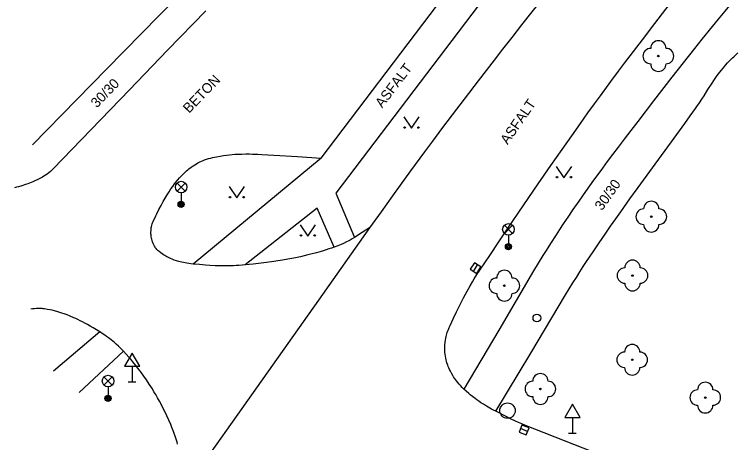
# Model space of a CAD drawing. Extents: x -538441 to -536770, y -1181008 to -1179809.
# Drawn here: x -538331.93 to -538284.91, y -1180752.9 to -1180725.04 of the extents above; entities that cross this region are included whole.
import ezdxf

# ---------------------------------------------------------------- set-up
doc = ezdxf.new("R2010")
doc.units = 0
for name, color, linetype in [('Vrstva 10', 7, 'Continuous'), ('Vrstva 11', 7, 'Continuous'), ('Vrstva 22', 7, 'Continuous'), ('Vrstva 27', 7, 'Continuous'), ('Vrstva 28', 7, 'Continuous'), ('Vrstva 33', 7, 'Continuous'), ('Vrstva 34', 7, 'Continuous'), ('Vrstva 36', 7, 'Continuous'), ('Vrstva 40', 7, 'Continuous')]:
    doc.layers.add(name, color=color, linetype=linetype)

msp = doc.modelspace()

# ---------------------------------------------------------------- linework, layer by layer
at = {"layer": 'Vrstva 10'}
for p, q in [((-538292.262, -1180728.218), (-538291.684, -1180727.453)), ((-538303.467, -1180731.581), (-538304.15, -1180732.491)), ((-538298.8, -1180737.424), (-538297.867, -1180736.06)), ((-538308.84, -1180738.93), (-538312.161, -1180743.627)), ((-538312.161, -1180743.627), (-538317.14, -1180750.674)), ((-538317.14, -1180750.674), (-538322.12, -1180757.72)), ((-538292.801, -1180754.098), (-538298.69, -1180751.78))]:
    msp.add_line(p, q, dxfattribs=at)
for points in [[(-538291.684, -1180727.453), (-538291.1, -1180726.69), (-538290.282, -1180725.629), (-538289.564, -1180724.704), (-538288.933, -1180723.898), (-538288.376, -1180723.197)], [(-538297.55, -1180723.942), (-538298.278, -1180724.862), (-538298.959, -1180725.726), (-538299.595, -1180726.538), (-538300.189, -1180727.301), (-538300.744, -1180728.017), (-538301.781, -1180729.363), (-538302.682, -1180730.544), (-538303.467, -1180731.581)], [(-538297.867, -1180736.06), (-538297.047, -1180734.871), (-538296.325, -1180733.835), (-538295.689, -1180732.931), (-538295.129, -1180732.142), (-538294.637, -1180731.454), (-538294.204, -1180730.854), (-538293.823, -1180730.329), (-538293.152, -1180729.414), (-538292.645, -1180728.73), (-538292.262, -1180728.218)], [(-538304.15, -1180732.491), (-538304.745, -1180733.289), (-538305.264, -1180733.989), (-538306.167, -1180735.217), (-538306.841, -1180736.141), (-538307.344, -1180736.836), (-538308.094, -1180737.881), (-538308.84, -1180738.93)], [(-538303.381, -1180744.804), (-538303.187, -1180744.4), (-538303.015, -1180744.049), (-538302.862, -1180743.744), (-538302.726, -1180743.479), (-538302.604, -1180743.249), (-538302.496, -1180743.049), (-538302.301, -1180742.701), (-538302.15, -1180742.443), (-538302.035, -1180742.25), (-538301.856, -1180741.964), (-538301.67, -1180741.68), (-538301.028, -1180740.723), (-538300.426, -1180739.827), (-538299.861, -1180738.989), (-538298.8, -1180737.424)], [(-538298.69, -1180751.78), (-538298.938, -1180751.678), (-538299.153, -1180751.585), (-538299.34, -1180751.5), (-538299.664, -1180751.346), (-538299.906, -1180751.226), (-538300.63, -1180750.86), (-538300.77, -1180750.788), (-538300.9, -1180750.719), (-538301.02, -1180750.653), (-538301.241, -1180750.525), (-538301.431, -1180750.408), (-538301.594, -1180750.302), (-538301.736, -1180750.205), (-538301.858, -1180750.118), (-538301.965, -1180750.039), (-538302.15, -1180749.896), (-538302.288, -1180749.784), (-538302.392, -1180749.697), (-538302.546, -1180749.562), (-538302.7, -1180749.42), (-538302.818, -1180749.305), (-538302.924, -1180749.194), (-538303.02, -1180749.087), (-538303.106, -1180748.985), (-538303.183, -1180748.887), (-538303.252, -1180748.794), (-538303.314, -1180748.705), (-538303.37, -1180748.621), (-538303.42, -1180748.542), (-538303.509, -1180748.39), (-538303.58, -1180748.256), (-538303.638, -1180748.136), (-538303.685, -1180748.031), (-538303.723, -1180747.937), (-538303.754, -1180747.855), (-538303.803, -1180747.711), (-538303.835, -1180747.601), (-538303.857, -1180747.519), (-538303.886, -1180747.395), (-538303.91, -1180747.27), (-538303.928, -1180747.148), (-538303.94, -1180747.032), (-538303.946, -1180746.922), (-538303.949, -1180746.818), (-538303.948, -1180746.72), (-538303.944, -1180746.627), (-538303.939, -1180746.54), (-538303.922, -1180746.377), (-538303.901, -1180746.234), (-538303.877, -1180746.11), (-538303.854, -1180746.001), (-538303.83, -1180745.907), (-538303.783, -1180745.743), (-538303.743, -1180745.622), (-538303.71, -1180745.532), (-538303.658, -1180745.4), (-538303.6, -1180745.27), (-538303.381, -1180744.804)]]:
    msp.add_lwpolyline(points, dxfattribs=at)
at = {"layer": 'Vrstva 11'}
for p, q in [((-538295.37, -1180716.02), (-538311.03, -1180736.67)), ((-538321.15, -1180723.7), (-538325.95, -1180728.61)), ((-538311.98, -1180734.39), (-538304.41, -1180724.415)), ((-538287.224, -1180726.644), (-538287.717, -1180727.262)), ((-538325.95, -1180728.61), (-538330.75, -1180733.52)), ((-538311.98, -1180734.39), (-538320.31, -1180741.28)), ((-538313.518, -1180734.292), (-538311.98, -1180734.39)), ((-538311.03, -1180736.67), (-538309.81, -1180739.55)), ((-538312.25, -1180737.65), (-538316.92, -1180741.34)), ((-538311.14, -1180740.18), (-538312.25, -1180737.65)), ((-538326.38, -1180745.7), (-538329.39, -1180748.26)), ((-538324.84, -1180746.95), (-538327.71, -1180749.63))]:
    msp.add_line(p, q, dxfattribs=at)
for points in [[(-538281.041, -1180719.519), (-538281.599, -1180720.124), (-538282.431, -1180721.035), (-538283.26, -1180721.95), (-538283.648, -1180722.384), (-538284.009, -1180722.793), (-538284.345, -1180723.178), (-538284.658, -1180723.541), (-538285.24, -1180724.226), (-538285.744, -1180724.828), (-538286.182, -1180725.359), (-538286.563, -1180725.825), (-538287.224, -1180726.644)], [(-538319.49, -1180724.8), (-538321.972, -1180727.372)], [(-538321.972, -1180727.372), (-538324.455, -1180729.945), (-538326.938, -1180732.518)], [(-538287.717, -1180727.262), (-538288.451, -1180728.194), (-538289.18, -1180729.13), (-538290.368, -1180730.662), (-538291.405, -1180732.005), (-538291.857, -1180732.594), (-538292.278, -1180733.147), (-538292.671, -1180733.667), (-538293.038, -1180734.156), (-538293.38, -1180734.616), (-538293.699, -1180735.047)], [(-538290.439, -1180735.025), (-538289.032, -1180733.098), (-538288.333, -1180732.131), (-538287.986, -1180731.646), (-538287.64, -1180731.16), (-538287.55, -1180731.031), (-538287.382, -1180730.783), (-538287.229, -1180730.55), (-538287.091, -1180730.334), (-538286.835, -1180729.93), (-538286.61, -1180729.58), (-538286.407, -1180729.276), (-538286.315, -1180729.144), (-538286.228, -1180729.021), (-538286.143, -1180728.905), (-538286.062, -1180728.797), (-538285.985, -1180728.696), (-538285.833, -1180728.508), (-538285.694, -1180728.344), (-538285.567, -1180728.201), (-538285.451, -1180728.077), (-538285.345, -1180727.968), (-538285.25, -1180727.874), (-538285.164, -1180727.791), (-538285.008, -1180727.647), (-538284.886, -1180727.54)], [(-538326.938, -1180732.518), (-538329.42, -1180735.09), (-538329.476, -1180735.146), (-538329.588, -1180735.25), (-538329.697, -1180735.343), (-538329.804, -1180735.425), (-538329.907, -1180735.498), (-538330.007, -1180735.564), (-538330.102, -1180735.623), (-538330.193, -1180735.675), (-538330.279, -1180735.723), (-538330.445, -1180735.807), (-538330.593, -1180735.876), (-538330.724, -1180735.932), (-538330.84, -1180735.979), (-538331.046, -1180736.056), (-538331.201, -1180736.109), (-538331.436, -1180736.183), (-538331.67, -1180736.25), (-538331.801, -1180736.284), (-538331.926, -1180736.313)], [(-538321.75, -1180736.395), (-538321.631, -1180736.226), (-538321.516, -1180736.072), (-538321.404, -1180735.93), (-538321.297, -1180735.8), (-538321.194, -1180735.682), (-538321.095, -1180735.574), (-538321, -1180735.475), (-538320.909, -1180735.385), (-538320.822, -1180735.303), (-538320.739, -1180735.228), (-538320.659, -1180735.16), (-538320.584, -1180735.098), (-538320.439, -1180734.986), (-538320.309, -1180734.894), (-538320.192, -1180734.818), (-538320.088, -1180734.756), (-538319.995, -1180734.703), (-538319.912, -1180734.66), (-538319.765, -1180734.589), (-538319.652, -1180734.541), (-538319.566, -1180734.507), (-538319.434, -1180734.461), (-538319.3, -1180734.42), (-538319.167, -1180734.384), (-538319.039, -1180734.352), (-538318.915, -1180734.323), (-538318.794, -1180734.297), (-538318.56, -1180734.253), (-538318.341, -1180734.219), (-538318.136, -1180734.192), (-538317.944, -1180734.171), (-538317.763, -1180734.155), (-538317.594, -1180734.143), (-538317.435, -1180734.134), (-538317.138, -1180734.124), (-538316.878, -1180734.121), (-538316.65, -1180734.122), (-538316.451, -1180734.126), (-538316.102, -1180734.137), (-538315.841, -1180734.149), (-538315.449, -1180734.171), (-538315.057, -1180734.195), (-538313.518, -1180734.292)], [(-538295.616, -1180742.514), (-538295.387, -1180742.147), (-538295.162, -1180741.792), (-538294.942, -1180741.45), (-538294.727, -1180741.12), (-538294.307, -1180740.484), (-538293.907, -1180739.891), (-538293.528, -1180739.338), (-538293.169, -1180738.821), (-538292.83, -1180738.339), (-538292.511, -1180737.887), (-538291.907, -1180737.044), (-538291.375, -1180736.309), (-538290.439, -1180735.025)], [(-538293.699, -1180735.047), (-538293.997, -1180735.454), (-538294.274, -1180735.835)], [(-538294.274, -1180735.835), (-538294.789, -1180736.554), (-538295.234, -1180737.186), (-538295.619, -1180737.743), (-538295.952, -1180738.232), (-538296.241, -1180738.662), (-538296.491, -1180739.04), (-538296.708, -1180739.371), (-538297.083, -1180739.955), (-538297.36, -1180740.395), (-538297.566, -1180740.727), (-538297.87, -1180741.227), (-538298.17, -1180741.73)], [(-538318.158, -1180741.404), (-538318.427, -1180741.402), (-538318.662, -1180741.396), (-538318.869, -1180741.389), (-538319.229, -1180741.37), (-538319.5, -1180741.351), (-538319.905, -1180741.318), (-538320.31, -1180741.28), (-538320.456, -1180741.264), (-538320.592, -1180741.247), (-538320.719, -1180741.228), (-538320.837, -1180741.209), (-538320.946, -1180741.188), (-538321.049, -1180741.166), (-538321.144, -1180741.144), (-538321.233, -1180741.121), (-538321.399, -1180741.072), (-538321.543, -1180741.023), (-538321.667, -1180740.975), (-538321.776, -1180740.928), (-538321.871, -1180740.884), (-538321.953, -1180740.842), (-538322.025, -1180740.804), (-538322.15, -1180740.731), (-538322.243, -1180740.672), (-538322.313, -1180740.625), (-538322.417, -1180740.55), (-538322.52, -1180740.47), (-538322.575, -1180740.423), (-538322.626, -1180740.374), (-538322.672, -1180740.326), (-538322.714, -1180740.276), (-538322.752, -1180740.227), (-538322.787, -1180740.178), (-538322.818, -1180740.129), (-538322.846, -1180740.081), (-538322.872, -1180740.033), (-538322.916, -1180739.937), (-538322.952, -1180739.845), (-538322.98, -1180739.757), (-538323.002, -1180739.673), (-538323.019, -1180739.593), (-538323.031, -1180739.518), (-538323.04, -1180739.447), (-538323.046, -1180739.38), (-538323.049, -1180739.317), (-538323.05, -1180739.2), (-538323.046, -1180739.098), (-538323.037, -1180739.009), (-538323.027, -1180738.933), (-538323.016, -1180738.867), (-538322.991, -1180738.754), (-538322.968, -1180738.671), (-538322.949, -1180738.611), (-538322.916, -1180738.524), (-538322.88, -1180738.44), (-538322.81, -1180738.292), (-538322.741, -1180738.148), (-538322.671, -1180738.006), (-538322.532, -1180737.728), (-538322.395, -1180737.466), (-538322.26, -1180737.219), (-538322.128, -1180736.989), (-538321.998, -1180736.775), (-538321.872, -1180736.577), (-538321.75, -1180736.395)], [(-538308.84, -1180738.93), (-538309.325, -1180739.24), (-538309.81, -1180739.55), (-538309.966, -1180739.646), (-538310.106, -1180739.725), (-538310.229, -1180739.79), (-538310.339, -1180739.845), (-538310.534, -1180739.937), (-538310.682, -1180740.001), (-538310.909, -1180740.093), (-538311.14, -1180740.18), (-538311.317, -1180740.243), (-538311.489, -1180740.302), (-538311.656, -1180740.357), (-538311.981, -1180740.458), (-538312.285, -1180740.545), (-538312.572, -1180740.622), (-538312.841, -1180740.69), (-538313.093, -1180740.75), (-538313.331, -1180740.803), (-538313.553, -1180740.85), (-538313.762, -1180740.891), (-538314.155, -1180740.965), (-538314.499, -1180741.023), (-538314.801, -1180741.071), (-538315.065, -1180741.111), (-538315.528, -1180741.175), (-538315.876, -1180741.219), (-538316.398, -1180741.282), (-538316.92, -1180741.34), (-538317.13, -1180741.361), (-538317.328, -1180741.376), (-538317.513, -1180741.387), (-538317.688, -1180741.395), (-538317.851, -1180741.4), (-538318.158, -1180741.404)], [(-538298.17, -1180741.73), (-538300.435, -1180745.575), (-538302.7, -1180749.42)], [(-538300.63, -1180750.86), (-538298.36, -1180747.075), (-538296.09, -1180743.29), (-538295.851, -1180742.895), (-538295.616, -1180742.514)], [(-538323.513, -1180748.574), (-538323.663, -1180748.365), (-538323.798, -1180748.185), (-538323.919, -1180748.028), (-538324.027, -1180747.891), (-538324.22, -1180747.654), (-538324.369, -1180747.477), (-538324.483, -1180747.345), (-538324.659, -1180747.147), (-538324.84, -1180746.95), (-538324.928, -1180746.857), (-538325.01, -1180746.773), (-538325.167, -1180746.622), (-538325.306, -1180746.495), (-538325.43, -1180746.388), (-538325.54, -1180746.297), (-538325.638, -1180746.219), (-538325.814, -1180746.086), (-538325.949, -1180745.988), (-538326.054, -1180745.915), (-538326.214, -1180745.807), (-538326.38, -1180745.7), (-538326.598, -1180745.563), (-538326.804, -1180745.439), (-538326.997, -1180745.325), (-538327.179, -1180745.222), (-538327.35, -1180745.129), (-538327.51, -1180745.044), (-538327.661, -1180744.967), (-538327.803, -1180744.898), (-538327.937, -1180744.834), (-538328.062, -1180744.777), (-538328.298, -1180744.676), (-538328.505, -1180744.593), (-538328.686, -1180744.526), (-538328.846, -1180744.471), (-538328.985, -1180744.426), (-538329.108, -1180744.389), (-538329.322, -1180744.33), (-538329.484, -1180744.291), (-538329.605, -1180744.264), (-538329.787, -1180744.229), (-538329.97, -1180744.2), (-538330.05, -1180744.19), (-538330.128, -1180744.182), (-538330.204, -1180744.177), (-538330.352, -1180744.173), (-538330.491, -1180744.177), (-538330.623, -1180744.185), (-538330.746, -1180744.198), (-538330.863, -1180744.215)], [(-538321.322, -1180752.994), (-538321.353, -1180752.88), (-538321.416, -1180752.665), (-538321.477, -1180752.476), (-538321.534, -1180752.312), (-538321.587, -1180752.168), (-538321.686, -1180751.916), (-538321.764, -1180751.727), (-538321.889, -1180751.443), (-538322.02, -1180751.16), (-538322.093, -1180751.008), (-538322.236, -1180750.718), (-538322.372, -1180750.452), (-538322.502, -1180750.208), (-538322.625, -1180749.984), (-538322.742, -1180749.778), (-538322.854, -1180749.587), (-538322.961, -1180749.41), (-538323.063, -1180749.247), (-538323.16, -1180749.095), (-538323.346, -1180748.815), (-538323.513, -1180748.574)]]:
    msp.add_lwpolyline(points, dxfattribs=at)
at = {"layer": 'Vrstva 22'}
for centre in [(-538290.06, -1180727.75), (-538290.52, -1180738.2), (-538291.74, -1180742.03), (-538300.07, -1180742.69), (-538291.76, -1180747.51), (-538297.73, -1180749.41), (-538287.01, -1180749.97)]:
    msp.add_circle(centre, 0.05, dxfattribs=at)
for centre, start, end in [((-538290.06, -1180727.25), 0, 180), ((-538290.56, -1180727.75), 90, 270), ((-538289.56, -1180727.75), 270, 90), ((-538290.06, -1180728.25), 180, 0), ((-538290.52, -1180737.7), 0, 180), ((-538291.02, -1180738.2), 90, 270), ((-538290.02, -1180738.2), 270, 90), ((-538290.52, -1180738.7), 180, 0), ((-538291.74, -1180741.53), 0, 180), ((-538300.07, -1180742.19), 0, 180), ((-538292.24, -1180742.03), 90, 270), ((-538291.24, -1180742.03), 270, 90), ((-538300.57, -1180742.69), 90, 270), ((-538299.57, -1180742.69), 270, 90), ((-538291.74, -1180742.53), 180, 0), ((-538300.07, -1180743.19), 180, 0), ((-538291.76, -1180747.01), 0, 180), ((-538292.26, -1180747.51), 90, 270), ((-538291.26, -1180747.51), 270, 90), ((-538291.76, -1180748.01), 180, 0), ((-538297.73, -1180748.91), 0, 180), ((-538298.23, -1180749.41), 90, 270), ((-538297.23, -1180749.41), 270, 90), ((-538287.01, -1180749.47), 0, 180), ((-538287.51, -1180749.97), 90, 270), ((-538286.51, -1180749.97), 270, 90), ((-538297.73, -1180749.91), 180, 0), ((-538287.01, -1180750.47), 180, 0)]:
    msp.add_arc(centre, 0.5, start, end, dxfattribs=at)
at = {"layer": 'Vrstva 27'}
for p, q in [((-538302.08, -1180741.759), (-538301.812, -1180741.337)), ((-538298.56, -1180752.171), (-538299.024, -1180751.987))]:
    msp.add_line(p, q, dxfattribs=at)
for points in [[(-538301.87, -1180741.893), (-538301.601, -1180741.472), (-538302.022, -1180741.203), (-538302.291, -1180741.624)], [(-538298.467, -1180751.939), (-538298.932, -1180751.754), (-538299.117, -1180752.219), (-538298.652, -1180752.404)]]:
    msp.add_lwpolyline(points, close=True, dxfattribs=at)
msp.add_circle((-538299.87, -1180750.82), 0.5, dxfattribs=at)
at = {"layer": 'Vrstva 28'}
msp.add_circle((-538297.96, -1180744.79), 0.25, dxfattribs=at)
at = {"layer": 'Vrstva 33'}
for p, q in [((-538321.355, -1180736.54), (-538320.825, -1180736.01)), ((-538321.355, -1180736.01), (-538320.825, -1180736.54)), ((-538321.09, -1180736.65), (-538321.09, -1180737.4)), ((-538300.075, -1180739.29), (-538299.545, -1180738.76)), ((-538300.075, -1180738.76), (-538299.545, -1180739.29)), ((-538299.81, -1180739.4), (-538299.81, -1180740.15)), ((-538326.105, -1180749.16), (-538325.575, -1180748.63)), ((-538326.105, -1180748.63), (-538325.575, -1180749.16)), ((-538325.84, -1180749.27), (-538325.84, -1180750.02))]:
    msp.add_line(p, q, dxfattribs=at)
for centre, radius in [((-538321.09, -1180736.275), 0.375), ((-538321.09, -1180737.4), 0.2), ((-538321.09, -1180737.4), 0.145), ((-538321.09, -1180737.4), 0.0876), ((-538299.81, -1180739.025), 0.375), ((-538299.81, -1180740.15), 0.2), ((-538299.81, -1180740.15), 0.145), ((-538299.81, -1180740.15), 0.0876), ((-538325.84, -1180748.895), 0.375), ((-538325.84, -1180750.02), 0.2), ((-538325.84, -1180750.02), 0.145), ((-538325.84, -1180750.02), 0.0876)]:
    msp.add_circle(centre, radius, dxfattribs=at)
at = {"layer": 'Vrstva 34'}
for p, q in [((-538324.275, -1180747.936), (-538324.275, -1180748.954)), ((-538324.525, -1180748.954), (-538324.025, -1180748.954)), ((-538295.649, -1180751.26), (-538295.649, -1180752.278)), ((-538295.899, -1180752.278), (-538295.399, -1180752.278))]:
    msp.add_line(p, q, dxfattribs=at)
for points in [[(-538324.775, -1180747.936), (-538323.775, -1180747.936), (-538324.275, -1180747.07)], [(-538296.149, -1180751.26), (-538295.149, -1180751.26), (-538295.649, -1180750.394)]]:
    msp.add_lwpolyline(points, close=True, dxfattribs=at)
at = {"layer": 'Vrstva 36'}
for points in [[(-538306.609, -1180731.701), (-538306.109, -1180732.451), (-538305.609, -1180731.701)], [(-538296.697, -1180734.93), (-538296.197, -1180735.68), (-538295.697, -1180734.93)], [(-538317.968, -1180736.229), (-538317.468, -1180736.979), (-538316.968, -1180736.229)], [(-538313.352, -1180738.721), (-538312.852, -1180739.471), (-538312.352, -1180738.721)]]:
    msp.add_lwpolyline(points, dxfattribs=at)
for centre in [(-538306.559, -1180732.401), (-538305.66, -1180732.401), (-538296.647, -1180735.63), (-538295.748, -1180735.63), (-538317.918, -1180736.929), (-538317.019, -1180736.929), (-538313.302, -1180739.421), (-538312.403, -1180739.421)]:
    msp.add_circle(centre, 0.05, dxfattribs=at)

# ---------------------------------------------------------------- texts
at = {"layer": 'Vrstva 40'}
for s, rotation, p in [('ASFALT', 52.825, (-538308.014, -1180731.166)), ('BETON', 46.02, (-538320.572, -1180731.511)), ('30/30', 46.02, (-538326.566, -1180731.161)), ('ASFALT', 55.3566, (-538299.86, -1180733.55)), ('30/30', 54.8019, (-538293.723, -1180737.847))]:
    msp.add_text(s, height=0.65, rotation=rotation, dxfattribs=at).set_placement(p)

doc.saveas('drawing.dxf')
